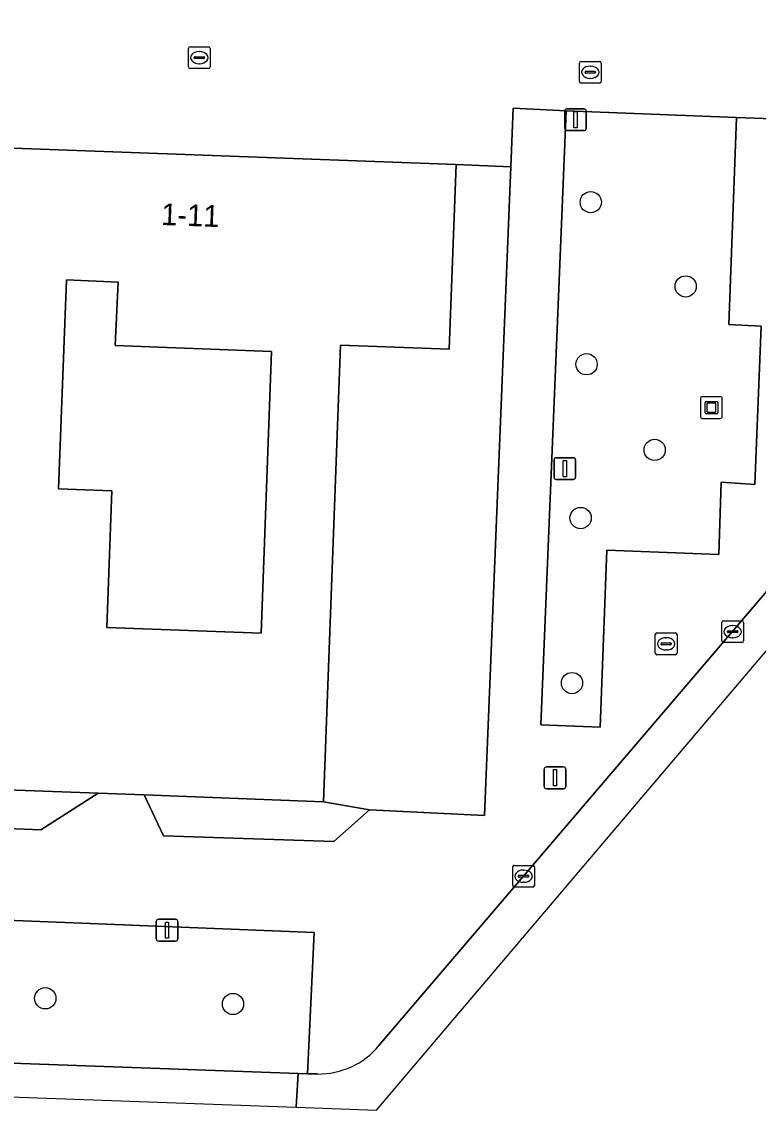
# Model space of a CAD drawing. Extents: x 160786 to 161429, y 386828 to 387485.
# Drawn here: x 160945.4 to 160979.3, y 386876.7 to 386926.7 of the extents above; entities that cross this region are included whole.
import ezdxf

# ---------------------------------------------------------------- set-up
doc = ezdxf.new("R2010")
doc.units = 0
for name, color, linetype in [('IMGEO_Boom', 7, 'Continuous'), ('IMGEO_Erf', 7, 'Continuous'), ('IMGEO_Fietspad_gesloten', 7, 'Continuous'), ('IMGEO_Fietspad_open', 7, 'Continuous'), ('IMGEO_Groenvoorziening', 7, 'Continuous'), ('IMGEO_Hek', 7, 'Continuous'), ('IMGEO_Kolk', 7, 'Continuous'), ('IMGEO_Kunstobject', 7, 'Continuous'), ('IMGEO_Lichtmast', 7, 'Continuous'), ('IMGEO_Pand', 7, 'Continuous'), ('IMGEO_Pand_nummerreeks', 7, 'Continuous'), ('IMGEO_Rijbaan_lokaal_open', 7, 'Continuous'), ('IMGEO_Rioolput', 7, 'Continuous'), ('IMGEO_Voetpad_open', 7, 'Continuous')]:
    doc.layers.add(name, color=color, linetype=linetype)

msp = doc.modelspace()

# ---------------------------------------------------------------- linework, layer by layer
at = {"layer": 'IMGEO_Boom'}
for centre in [(160971.6, 386918.439), (160975.961, 386914.562), (160971.405, 386910.986), (160974.536, 386907.047), (160971.131, 386903.91), (160970.736, 386896.32), (160946.515, 386881.824), (160955.148, 386881.561)]:
    msp.add_circle(centre, 0.489, dxfattribs=at)
at = {"layer": 'IMGEO_Erf'}
msp.add_lwpolyline([(160947.491, 386914.865), (160947.131, 386905.261), (160949.579, 386905.169), (160949.343, 386898.883), (160956.438, 386898.617), (160956.922, 386911.576), (160949.725, 386911.845), (160949.863, 386914.752)], close=True, dxfattribs=at)
at = {"layer": 'IMGEO_Fietspad_gesloten'}
for points in [[(160895.626, 386881.457), (160896.482, 386879.04), (160958.056, 386876.81)], [(160958.056, 386876.81), (160958.056, 386876.81), (160958.141, 386878.363), (160906.34, 386880.231), (160901.631, 386880.401), (160897.79, 386880.501)]]:
    msp.add_lwpolyline(points, dxfattribs=at)
at = {"layer": 'IMGEO_Fietspad_open'}
for points in [[(160958.056, 386876.81), (160961.742, 386876.676), (160986.431, 386905.776), (160986.076, 386906.057), (160984.837, 386907.232), (160983.501, 386908.56)], [(160983.467, 386904.964), (160961.861, 386879.648)], [(160959.028, 386878.343), (160958.568, 386878.357), (160958.141, 386878.363), (160958.056, 386876.81), (160958.056, 386876.81)]]:
    msp.add_lwpolyline(points, dxfattribs=at)
msp.add_arc((160959.072, 386881.974), 3.632, 269.3019, 320.1637, dxfattribs=at)
at = {"layer": 'IMGEO_Groenvoorziening'}
for points in [[(160969.304, 386894.4), (160972.033, 386894.298), (160972.341, 386902.441), (160977.489, 386902.239), (160977.59, 386905.568), (160979.149, 386905.45), (160979.431, 386912.732), (160977.94, 386912.811), (160978.3, 386922.336), (160970.467, 386922.647)], [(160967.922, 386920.071), (160965.405, 386920.165), (160965.088, 386911.671), (160960.092, 386911.858), (160959.307, 386890.867), (160961.428, 386890.488), (160966.711, 386890.23)], [(160940.881, 386889.792), (160946.305, 386889.568), (160948.955, 386891.254), (160940.976, 386891.553)], [(160961.428, 386890.488), (160959.307, 386890.867), (160951.057, 386891.176), (160951.946, 386889.291), (160959.787, 386889.029)], [(160906.34, 386880.231), (160958.141, 386878.363), (160958.568, 386878.357), (160958.881, 386884.85), (160901.922, 386887.128), (160901.631, 386880.401)]]:
    msp.add_lwpolyline(points, close=True, dxfattribs=at)
at = {"layer": 'IMGEO_Hek'}
msp.add_lwpolyline([(160970.467, 386922.648), (160978.3, 386922.337)], dxfattribs=at)
at = {"layer": 'IMGEO_Kolk'}
for p, q in [((160953.1, 386924.659), (160953.1, 386925.511)), ((160953.175, 386925.585), (160954.027, 386925.585)), ((160954.101, 386925.511), (160954.101, 386924.659)), ((160953.359, 386925.079), (160953.359, 386925.091)), ((160953.797, 386925.042), (160953.399, 386925.042)), ((160953.402, 386925.128), (160953.8, 386925.128)), ((160953.588, 386925.365), (160953.613, 386925.365)), ((160953.843, 386925.091), (160953.843, 386925.079)), ((160971.151, 386924.913), (160972.003, 386924.913)), ((160954.027, 386924.585), (160953.175, 386924.585)), ((160953.611, 386924.805), (160953.586, 386924.805)), ((160971.076, 386923.987), (160971.076, 386924.839)), ((160971.335, 386924.407), (160971.335, 386924.419)), ((160971.378, 386924.456), (160971.776, 386924.456)), ((160971.564, 386924.693), (160971.589, 386924.693)), ((160971.819, 386924.419), (160971.819, 386924.407)), ((160972.077, 386924.839), (160972.077, 386923.987)), ((160972.003, 386923.913), (160971.151, 386923.913)), ((160971.773, 386924.37), (160971.375, 386924.37)), ((160971.587, 386924.133), (160971.562, 386924.133)), ((160977.622, 386898.258), (160977.622, 386899.11)), ((160977.697, 386899.184), (160978.549, 386899.184)), ((160978.11, 386898.964), (160978.135, 386898.964)), ((160978.623, 386899.11), (160978.623, 386898.258)), ((160977.881, 386898.678), (160977.881, 386898.69)), ((160978.319, 386898.641), (160977.921, 386898.641)), ((160977.924, 386898.727), (160978.322, 386898.727)), ((160978.133, 386898.404), (160978.108, 386898.404)), ((160978.365, 386898.69), (160978.365, 386898.678)), ((160978.549, 386898.184), (160977.697, 386898.184)), ((160968.009, 386887.013), (160968.009, 386887.865)), ((160968.084, 386887.939), (160968.936, 386887.939)), ((160969.01, 386887.865), (160969.01, 386887.013)), ((160968.268, 386887.433), (160968.268, 386887.445)), ((160968.706, 386887.396), (160968.308, 386887.396)), ((160968.311, 386887.482), (160968.709, 386887.482)), ((160968.497, 386887.719), (160968.522, 386887.719)), ((160968.752, 386887.445), (160968.752, 386887.433)), ((160968.936, 386886.939), (160968.084, 386886.939)), ((160968.52, 386887.159), (160968.495, 386887.159))]:
    msp.add_line(p, q, dxfattribs=at)
for points in [[(160953.1, 386924.659), (160953.1, 386925.511)], [(160953.175, 386925.585), (160954.027, 386925.585)], [(160954.101, 386925.511), (160954.101, 386924.659)], [(160971.151, 386924.913), (160972.003, 386924.913)], [(160954.027, 386924.585), (160953.175, 386924.585)], [(160971.076, 386923.987), (160971.076, 386924.839)], [(160972.077, 386924.839), (160972.077, 386923.987)], [(160972.003, 386923.913), (160971.151, 386923.913)], [(160977.622, 386898.258), (160977.622, 386899.11)], [(160977.697, 386899.184), (160978.549, 386899.184)], [(160978.623, 386899.11), (160978.623, 386898.258)], [(160978.549, 386898.184), (160977.697, 386898.184)], [(160968.009, 386887.013), (160968.009, 386887.865)], [(160968.084, 386887.939), (160968.936, 386887.939)], [(160969.01, 386887.865), (160969.01, 386887.013)], [(160968.936, 386886.939), (160968.084, 386886.939)]]:
    msp.add_lwpolyline(points, dxfattribs=at)
for centre, radius, start, end in [((160953.177, 386925.509), 0.0765, 91.552, 178.448), ((160953.177, 386925.509), 0.0765, 91.552, 178.448), ((160954.025, 386925.509), 0.0765, 1.552, 88.448), ((160954.025, 386925.509), 0.0765, 1.552, 88.448), ((160953.399, 386925.088), 0.0403, 85.8775, 175.7526), ((160953.396, 386925.078), 0.0366, 178.938, 274.7102), ((160953.8, 386925.085), 0.043, 264.8664, 352.4533), ((160953.804, 386925.09), 0.0386, 1.7309, 96.639), ((160971.153, 386924.837), 0.0765, 91.552, 178.448), ((160971.153, 386924.837), 0.0765, 91.552, 178.448), ((160972.001, 386924.837), 0.0765, 1.552, 88.448), ((160972.001, 386924.837), 0.0765, 1.552, 88.448), ((160953.177, 386924.661), 0.0765, 181.552, 268.448), ((160953.177, 386924.661), 0.0765, 181.552, 268.448), ((160954.025, 386924.661), 0.0765, 271.552, 358.448), ((160954.025, 386924.661), 0.0765, 271.552, 358.448), ((160971.375, 386924.416), 0.0403, 85.8775, 175.7526), ((160971.372, 386924.406), 0.0366, 178.938, 274.7102), ((160971.776, 386924.413), 0.043, 264.8664, 352.4533), ((160971.78, 386924.418), 0.0386, 1.7309, 96.639), ((160971.153, 386923.989), 0.0765, 181.552, 268.448), ((160971.153, 386923.989), 0.0765, 181.552, 268.448), ((160972.001, 386923.989), 0.0765, 271.552, 358.448), ((160972.001, 386923.989), 0.0765, 271.552, 358.448), ((160977.699, 386899.108), 0.0765, 91.552, 178.448), ((160977.699, 386899.108), 0.0765, 91.552, 178.448), ((160978.547, 386899.108), 0.0765, 1.552, 88.448), ((160978.547, 386899.108), 0.0765, 1.552, 88.448), ((160977.921, 386898.687), 0.0403, 85.8775, 175.7526), ((160977.918, 386898.677), 0.0366, 178.938, 274.7102), ((160978.322, 386898.684), 0.043, 264.8664, 352.4533), ((160978.326, 386898.689), 0.0386, 1.7309, 96.639), ((160977.699, 386898.26), 0.0765, 181.552, 268.448), ((160977.699, 386898.26), 0.0765, 181.552, 268.448), ((160978.547, 386898.26), 0.0765, 271.552, 358.448), ((160978.547, 386898.26), 0.0765, 271.552, 358.448), ((160968.086, 386887.863), 0.0765, 91.552, 178.448), ((160968.086, 386887.863), 0.0765, 91.552, 178.448), ((160968.934, 386887.863), 0.0765, 1.552, 88.448), ((160968.934, 386887.863), 0.0765, 1.552, 88.448), ((160968.308, 386887.442), 0.0403, 85.8775, 175.7526), ((160968.305, 386887.432), 0.0366, 178.938, 274.7102), ((160968.709, 386887.439), 0.043, 264.8664, 352.4533), ((160968.713, 386887.444), 0.0386, 1.7309, 96.639), ((160968.086, 386887.015), 0.0765, 181.552, 268.448), ((160968.086, 386887.015), 0.0765, 181.552, 268.448), ((160968.934, 386887.015), 0.0765, 271.552, 358.448), ((160968.934, 386887.015), 0.0765, 271.552, 358.448)]:
    msp.add_arc(centre, radius, start, end, dxfattribs=at)
for centre, major_axis, ratio, start_param, end_param in [((160953.587, 386925.085), (-0.387, 0.002), 0.722429, 4.712389, 7.853982), ((160953.612, 386925.085), (-0.39, 0.002), 0.717154, 1.570796, 4.712389), ((160971.563, 386924.413), (-0.387, 0.002), 0.722429, 4.712389, 7.853982), ((160971.588, 386924.413), (-0.39, 0.002), 0.717154, 1.570796, 4.712389), ((160978.109, 386898.684), (-0.387, 0.002), 0.722429, 4.712389, 7.853982), ((160978.134, 386898.684), (-0.39, 0.002), 0.717154, 1.570796, 4.712389), ((160968.496, 386887.439), (-0.387, 0.002), 0.722429, 4.712389, 7.853982), ((160968.521, 386887.439), (-0.39, 0.002), 0.717154, 1.570796, 4.712389)]:
    msp.add_ellipse(centre, major_axis=major_axis, ratio=ratio, start_param=start_param, end_param=end_param, dxfattribs=at)
at = {"layer": 'IMGEO_Kunstobject'}
for p, q in [((160976.646, 386909.406), (160976.646, 386908.565)), ((160976.646, 386909.406), (160976.646, 386908.565)), ((160977.562, 386909.49), (160976.721, 386909.49)), ((160977.562, 386909.49), (160976.721, 386909.49)), ((160977.646, 386908.574), (160977.646, 386909.415)), ((160977.646, 386908.574), (160977.646, 386909.415)), ((160976.86, 386908.754), (160976.86, 386909.228)), ((160976.91, 386909.278), (160977.384, 386909.278)), ((160976.94, 386909.178), (160976.94, 386908.804)), ((160977.334, 386909.198), (160976.96, 386909.198)), ((160977.354, 386908.804), (160977.354, 386909.178)), ((160977.434, 386909.228), (160977.434, 386908.754)), ((160976.73, 386908.49), (160977.571, 386908.49)), ((160976.73, 386908.49), (160977.571, 386908.49)), ((160977.384, 386908.704), (160976.91, 386908.704)), ((160976.96, 386908.784), (160977.334, 386908.784))]:
    msp.add_line(p, q, dxfattribs=at)
for centre, radius, start, end in [((160976.724, 386909.412), 0.0779, 92.4484, 184.2845), ((160976.724, 386909.412), 0.0779, 92.4484, 184.2845), ((160977.568, 386909.412), 0.0779, 2.4484, 94.2845), ((160977.568, 386909.412), 0.0779, 2.4484, 94.2845), ((160976.91, 386909.228), 0.05, 90, 180), ((160976.96, 386909.178), 0.02, 90, 180), ((160977.334, 386909.178), 0.02, 360, 90), ((160977.384, 386909.228), 0.05, 360, 90), ((160976.724, 386908.568), 0.0779, 182.4484, 274.2845), ((160976.724, 386908.568), 0.0779, 182.4484, 274.2845), ((160976.91, 386908.754), 0.05, 180, 270), ((160976.96, 386908.804), 0.02, 180, 270), ((160977.334, 386908.804), 0.02, 270, 0), ((160977.384, 386908.754), 0.05, 270, 0), ((160977.568, 386908.568), 0.0779, 272.4484, 4.2845), ((160977.568, 386908.568), 0.0779, 272.4484, 4.2845)]:
    msp.add_arc(centre, radius, start, end, dxfattribs=at)
at = {"layer": 'IMGEO_Lichtmast'}
for p, q in [((160970.402, 386921.828), (160970.402, 386922.628)), ((160970.402, 386922.628), (160970.402, 386921.828)), ((160970.502, 386922.728), (160971.292, 386922.728)), ((160971.292, 386922.728), (160970.502, 386922.728)), ((160971.392, 386922.628), (160971.392, 386921.828)), ((160971.392, 386921.828), (160971.392, 386922.628)), ((160971.292, 386921.728), (160970.502, 386921.728)), ((160970.502, 386921.728), (160971.292, 386921.728)), ((160969.909, 386905.787), (160969.909, 386906.587)), ((160969.909, 386906.587), (160969.909, 386905.787)), ((160970.009, 386906.687), (160970.799, 386906.687)), ((160970.799, 386906.687), (160970.009, 386906.687)), ((160970.899, 386906.587), (160970.899, 386905.787)), ((160970.899, 386905.787), (160970.899, 386906.587)), ((160970.799, 386905.687), (160970.009, 386905.687)), ((160970.009, 386905.687), (160970.799, 386905.687)), ((160969.46, 386891.565), (160969.46, 386892.365)), ((160969.46, 386892.365), (160969.46, 386891.565)), ((160969.56, 386892.465), (160970.35, 386892.465)), ((160970.35, 386892.465), (160969.56, 386892.465)), ((160970.45, 386892.365), (160970.45, 386891.565)), ((160970.45, 386891.565), (160970.45, 386892.365)), ((160970.35, 386891.465), (160969.56, 386891.465)), ((160969.56, 386891.465), (160970.35, 386891.465)), ((160951.618, 386884.557), (160951.618, 386885.357)), ((160951.618, 386885.357), (160951.618, 386884.557)), ((160951.718, 386885.457), (160952.508, 386885.457)), ((160952.508, 386885.457), (160951.718, 386885.457)), ((160952.608, 386885.357), (160952.608, 386884.557)), ((160952.608, 386884.557), (160952.608, 386885.357)), ((160952.508, 386884.457), (160951.718, 386884.457)), ((160951.718, 386884.457), (160952.508, 386884.457))]:
    msp.add_line(p, q, dxfattribs=at)
for points in [[(160970.822, 386922.603), (160970.972, 386922.603), (160970.972, 386921.853), (160970.822, 386921.853), (160970.822, 386922.603)], [(160970.329, 386906.562), (160970.479, 386906.562), (160970.479, 386905.812), (160970.329, 386905.812), (160970.329, 386906.562)], [(160969.88, 386892.34), (160970.03, 386892.34), (160970.03, 386891.59), (160969.88, 386891.59), (160969.88, 386892.34)], [(160952.038, 386885.332), (160952.188, 386885.332), (160952.188, 386884.582), (160952.038, 386884.582), (160952.038, 386885.332)]]:
    msp.add_lwpolyline(points, dxfattribs=at)
for centre, start, end in [((160970.502, 386922.628), 90, 180), ((160970.502, 386922.628), 90, 180), ((160971.292, 386922.628), 0, 90), ((160971.292, 386922.628), 360, 90), ((160970.502, 386921.828), 180, 270), ((160970.502, 386921.828), 180, 270), ((160971.292, 386921.828), 270, 0), ((160971.292, 386921.828), 270, 0), ((160970.009, 386906.587), 90, 180), ((160970.009, 386906.587), 90, 180), ((160970.799, 386906.587), 0, 90), ((160970.799, 386906.587), 360, 90), ((160970.009, 386905.787), 180, 270), ((160970.009, 386905.787), 180, 270), ((160970.799, 386905.787), 270, 0), ((160970.799, 386905.787), 270, 0), ((160969.56, 386892.365), 90, 180), ((160969.56, 386892.365), 90, 180), ((160970.35, 386892.365), 0, 90), ((160970.35, 386892.365), 360, 90), ((160969.56, 386891.565), 180, 270), ((160969.56, 386891.565), 180, 270), ((160970.35, 386891.565), 270, 0), ((160970.35, 386891.565), 270, 0), ((160951.718, 386885.357), 90, 180), ((160951.718, 386885.357), 90, 180), ((160952.508, 386885.357), 0, 90), ((160952.508, 386885.357), 360, 90), ((160951.718, 386884.557), 180, 270), ((160951.718, 386884.557), 180, 270), ((160952.508, 386884.557), 270, 0), ((160952.508, 386884.557), 270, 0)]:
    msp.add_arc(centre, 0.1, start, end, dxfattribs=at)
at = {"layer": 'IMGEO_Pand'}
for points in [[(160965.405, 386920.165), (160942.121, 386921.036), (160941.895, 386915.004), (160941.222, 386896.986), (160940.976, 386891.553), (160948.955, 386891.254), (160951.057, 386891.176), (160959.307, 386890.867), (160960.092, 386911.858), (160965.088, 386911.671)], [(160956.922, 386911.576), (160956.438, 386898.617), (160949.343, 386898.883), (160949.579, 386905.169), (160947.131, 386905.261), (160947.491, 386914.865), (160949.863, 386914.752), (160949.725, 386911.845)]]:
    msp.add_lwpolyline(points, close=True, dxfattribs=at)
at = {"layer": 'IMGEO_Rijbaan_lokaal_open'}
msp.add_lwpolyline([(160950.247, 386936.098), (160950.494, 386941.959), (160947.593, 386942.07), (160909.763, 386943.521), (160909.024, 386925.361), (160908.899, 386922.288), (160924.183, 386921.716), (160939.56, 386921.141), (160942.121, 386921.036), (160965.405, 386920.165), (160967.922, 386920.071), (160968.031, 386922.765), (160970.467, 386922.647), (160978.3, 386922.336), (160979.942, 386922.265), (160980.09, 386927.898), (160977.011, 386928.093), (160956.943, 386928.854)], dxfattribs=at)
at = {"layer": 'IMGEO_Rioolput'}
for p, q in [((160974.567, 386897.7), (160974.567, 386898.552)), ((160974.642, 386898.626), (160975.494, 386898.626)), ((160975.055, 386898.406), (160975.08, 386898.406)), ((160975.568, 386898.552), (160975.568, 386897.7)), ((160974.826, 386898.12), (160974.826, 386898.132)), ((160975.264, 386898.083), (160974.866, 386898.083)), ((160974.869, 386898.169), (160975.267, 386898.169)), ((160975.31, 386898.132), (160975.31, 386898.12)), ((160975.494, 386897.626), (160974.642, 386897.626)), ((160975.078, 386897.846), (160975.053, 386897.846))]:
    msp.add_line(p, q, dxfattribs=at)
for points in [[(160974.567, 386897.7), (160974.567, 386898.552)], [(160974.642, 386898.626), (160975.494, 386898.626)], [(160975.568, 386898.552), (160975.568, 386897.7)], [(160975.494, 386897.626), (160974.642, 386897.626)]]:
    msp.add_lwpolyline(points, dxfattribs=at)
for centre, radius, start, end in [((160974.644, 386898.55), 0.0765, 91.552, 178.448), ((160974.644, 386898.55), 0.0765, 91.552, 178.448), ((160975.492, 386898.55), 0.0765, 1.552, 88.448), ((160975.492, 386898.55), 0.0765, 1.552, 88.448), ((160974.866, 386898.129), 0.0403, 85.8775, 175.7526), ((160974.863, 386898.119), 0.0366, 178.938, 274.7102), ((160975.267, 386898.126), 0.043, 264.8664, 352.4533), ((160975.271, 386898.131), 0.0386, 1.7309, 96.639), ((160974.644, 386897.702), 0.0765, 181.552, 268.448), ((160974.644, 386897.702), 0.0765, 181.552, 268.448), ((160975.492, 386897.702), 0.0765, 271.552, 358.448), ((160975.492, 386897.702), 0.0765, 271.552, 358.448)]:
    msp.add_arc(centre, radius, start, end, dxfattribs=at)
for centre, major_axis, ratio, start_param, end_param in [((160975.054, 386898.126), (-0.387, 0.002), 0.722429, 4.712389, 7.853982), ((160975.079, 386898.126), (-0.39, 0.002), 0.717154, 1.570796, 4.712389)]:
    msp.add_ellipse(centre, major_axis=major_axis, ratio=ratio, start_param=start_param, end_param=end_param, dxfattribs=at)
at = {"layer": 'IMGEO_Voetpad_open'}
for points in [[(160979.942, 386922.265), (160978.3, 386922.336), (160977.94, 386912.811), (160979.431, 386912.732), (160979.149, 386905.45), (160977.59, 386905.568), (160977.489, 386902.239), (160972.341, 386902.441), (160972.033, 386894.298), (160969.304, 386894.4), (160970.467, 386922.647), (160968.031, 386922.765), (160967.922, 386920.071), (160966.711, 386890.23), (160961.428, 386890.488), (160959.787, 386889.029), (160951.946, 386889.291), (160951.057, 386891.176), (160948.955, 386891.254), (160946.305, 386889.568), (160940.881, 386889.792)], [(160961.861, 386879.648), (160983.467, 386904.964)], [(160901.922, 386887.128), (160958.881, 386884.85), (160958.568, 386878.357), (160959.028, 386878.343)]]:
    msp.add_lwpolyline(points, dxfattribs=at)
msp.add_arc((160959.072, 386881.974), 3.632, 269.3019, 320.1637, dxfattribs=at)

# ---------------------------------------------------------------- texts
at = {"layer": 'IMGEO_Pand_nummerreeks'}
msp.add_text('1-11', height=1, rotation=357.8571, dxfattribs=at).set_placement((160951.832, 386917.391))

doc.saveas('drawing.dxf')
